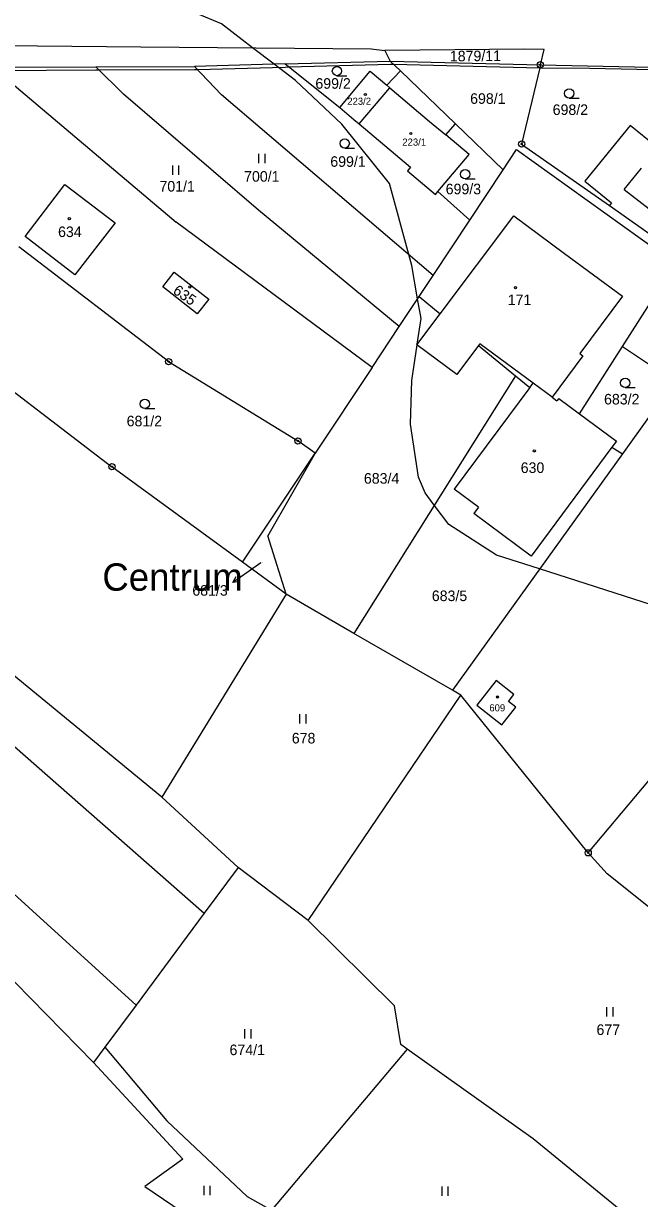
# Model space of a CAD drawing. Extents: x -445050 to -440454, y -1134563 to -1129741.
# Drawn here: x -441587.7 to -441488.7, y -1132022.5 to -1131833.5 of the extents above; entities that cross this region are included whole.
import ezdxf

# ---------------------------------------------------------------- set-up
doc = ezdxf.new("R2010")
doc.units = 0
for name, color, linetype in [('Vrstva 1', 7, 'Continuous'), ('Vrstva 15', 7, 'Continuous'), ('Vrstva 16', 7, 'Continuous'), ('Vrstva 18', 7, 'Continuous'), ('Vrstva 19', 7, 'Continuous'), ('Vrstva 24', 7, 'Continuous'), ('Vrstva 25', 7, 'Continuous'), ('Vrstva 3', 7, 'Continuous'), ('Vrstva 37', 7, 'Continuous'), ('Vrstva 4', 7, 'Continuous'), ('Vrstva 5', 7, 'Continuous'), ('Vrstva 52', 7, 'Continuous')]:
    doc.layers.add(name, color=color, linetype=linetype)

msp = doc.modelspace()

# ---------------------------------------------------------------- linework, layer by layer
at = {"layer": 'Vrstva 1'}
for p, q in [((-441507.19, -1131837.67), (-441529.65, -1131837.87)), ((-441504.04, -1131837.68), (-441507.19, -1131837.67)), ((-441504.64, -1131840.15), (-441504.04, -1131837.68)), ((-441536.91, -1131847.03), (-441531.99, -1131841.2)), ((-441490.22, -1131849.91), (-441497.52, -1131858.88)), ((-441485.97, -1131853.36), (-441490.22, -1131849.91)), ((-441507.66, -1131852.9), (-441493.55, -1131862.81)), ((-441525.55, -1131856.62), (-441526.03, -1131857.19)), ((-441526.03, -1131857.19), (-441521.5, -1131861.01)), ((-441491.19, -1131860.2), (-441488.4, -1131856.78)), ((-441497.52, -1131858.88), (-441493.19, -1131862.39)), ((-441491.19, -1131860.2), (-441484.79, -1131865.15)), ((-441493.19, -1131862.39), (-441493.55, -1131862.81)), ((-441493.55, -1131862.81), (-441486.64, -1131867.67)), ((-441552.56, -1131920.18), (-441540.85, -1131902.64)), ((-441552.56, -1131920.18), (-441573.52, -1131904.81)), ((-441545.54, -1131925.32), (-441552.56, -1131920.18))]:
    msp.add_line(p, q, dxfattribs=at)
for points in [[(-441596.66, -1131837), (-441568.87, -1131837.25)], [(-441568.87, -1131837.25), (-441531.85, -1131837.57)], [(-441531.85, -1131837.57), (-441529.65, -1131837.87)], [(-441529.65, -1131837.87), (-441528.78, -1131839.57)], [(-441545.67, -1131840.03), (-441560.23, -1131840.43)], [(-441545.67, -1131840.03), (-441528.78, -1131839.57)], [(-441545.67, -1131840.03), (-441536.91, -1131847.03)], [(-441528.78, -1131839.57), (-441504.64, -1131840.15)], [(-441528.78, -1131839.57), (-441527.16, -1131841.14)], [(-441504.64, -1131840.15), (-441504.74, -1131840.65)], [(-441504.64, -1131840.15), (-441479.42, -1131840.71)], [(-441592.75, -1131840.55), (-441576.1, -1131840.49)], [(-441592.75, -1131840.55), (-441563.22, -1131865.48)], [(-441576.1, -1131840.49), (-441560.23, -1131840.43)], [(-441576.1, -1131840.49), (-441571.68, -1131844.88)], [(-441560.23, -1131840.43), (-441555.91, -1131844.97)], [(-441531.99, -1131841.2), (-441529.35, -1131843.43)], [(-441529.35, -1131843.43), (-441527.16, -1131841.14)], [(-441518.32, -1131849.64), (-441527.16, -1131841.14)], [(-441504.74, -1131840.65), (-441507.66, -1131852.9)], [(-441533.77, -1131849.68), (-441528.85, -1131843.85)], [(-441529.35, -1131843.43), (-441528.85, -1131843.85)], [(-441549.95, -1131863.55), (-441571.68, -1131844.88)], [(-441521.89, -1131874.03), (-441555.91, -1131844.97)], [(-441536.91, -1131847.03), (-441534.64, -1131848.98)], [(-441534.64, -1131848.98), (-441533.77, -1131849.68)], [(-441533.77, -1131849.68), (-441525.55, -1131856.62)], [(-441519.87, -1131851.43), (-441518.32, -1131849.64)], [(-441518.32, -1131849.64), (-441510.63, -1131857.04)], [(-441516.1, -1131854.61), (-441519.87, -1131851.43)], [(-441521.11, -1131860.55), (-441516.1, -1131854.61)], [(-441510.63, -1131857.04), (-441508.48, -1131853.8)], [(-441508.48, -1131853.8), (-441482.92, -1131872.13)], [(-441515.99, -1131865.13), (-441510.63, -1131857.04)], [(-441587.49, -1131867.78), (-441581.08, -1131859.43)], [(-441581.08, -1131859.43), (-441573.02, -1131865.57)], [(-441521.5, -1131861.01), (-441521.11, -1131860.55)], [(-441515.99, -1131865.13), (-441521.11, -1131860.55)], [(-441527.35, -1131882.27), (-441549.95, -1131863.55)], [(-441573.02, -1131865.57), (-441579.47, -1131873.93)], [(-441531.71, -1131888.85), (-441563.22, -1131865.48)], [(-441521.89, -1131874.03), (-441515.99, -1131865.13)], [(-441682.48, -1131867.81), (-441558.68, -1131976.62)], [(-441579.47, -1131873.93), (-441587.49, -1131867.78)], [(-441564.42, -1131887.91), (-441588.5, -1131869.43)], [(-441491.44, -1131885.45), (-441482.92, -1131872.13)], [(-441565.37, -1131875.89), (-441563.54, -1131873.51)], [(-441563.54, -1131873.51), (-441557.94, -1131877.85)], [(-441524.14, -1131877.43), (-441521.89, -1131874.03)], [(-441697.62, -1131874.98), (-441569.65, -1131991.43)], [(-441559.8, -1131880.2), (-441565.37, -1131875.89)], [(-441557.94, -1131877.85), (-441559.8, -1131880.2)], [(-441527.35, -1131882.27), (-441524.14, -1131877.43)], [(-441524.14, -1131877.43), (-441520.77, -1131880.21)], [(-441524.51, -1131885.18), (-441520.77, -1131880.21)], [(-441531.71, -1131888.85), (-441527.35, -1131882.27)], [(-441600.01, -1131884.55), (-441573.52, -1131904.81)], [(-441518.08, -1131889.99), (-441524.51, -1131885.18)], [(-441514.59, -1131885.29), (-441518.08, -1131889.99)], [(-441514.59, -1131885.29), (-441508.66, -1131890.17)], [(-441498.38, -1131896.28), (-441491.44, -1131885.45)], [(-441491.44, -1131885.45), (-441483.08, -1131891.07)], [(-441564.42, -1131887.91), (-441543.62, -1131900.66)], [(-441531.71, -1131888.85), (-441540.85, -1131902.64)], [(-441508.66, -1131890.17), (-441534.62, -1131931.63)], [(-441508.66, -1131890.17), (-441506.35, -1131892.07)], [(-441483.08, -1131891.07), (-441491.47, -1131902.74)], [(-441506.35, -1131892.07), (-441518.5, -1131908.4)], [(-441506.35, -1131892.07), (-441505.83, -1131891.38)], [(-441502.78, -1131893.65), (-441505.83, -1131891.38)], [(-441502.78, -1131893.65), (-441501.98, -1131894.24)], [(-441501.68, -1131893.84), (-441501.98, -1131894.24)], [(-441501.68, -1131893.84), (-441498.38, -1131896.28)], [(-441498.38, -1131896.28), (-441492.43, -1131900.68)], [(-441565.51, -1131957.96), (-441635.33, -1131900.61)], [(-441540.85, -1131902.64), (-441543.62, -1131900.66)], [(-441492.43, -1131900.68), (-441493.17, -1131901.68)], [(-441540.85, -1131902.64), (-441548.45, -1131915.93)], [(-441493.17, -1131901.68), (-441506.11, -1131919.2)], [(-441493.17, -1131901.68), (-441491.47, -1131902.74)], [(-441491.47, -1131902.74), (-441518.8, -1131940.76)], [(-441514.58, -1131911.31), (-441518.5, -1131908.4)], [(-441514.58, -1131911.31), (-441515.35, -1131912.35)], [(-441506.11, -1131919.2), (-441515.35, -1131912.35)], [(-441545.54, -1131925.32), (-441548.45, -1131915.93)], [(-441545.54, -1131925.32), (-441565.51, -1131957.96)], [(-441534.62, -1131931.63), (-441545.54, -1131925.32)], [(-441518.8, -1131940.76), (-441534.62, -1131931.63)], [(-441496.96, -1131966.93), (-441470.75, -1131935.74)], [(-441511.75, -1131939.2), (-441514.89, -1131943.17)], [(-441508.89, -1131941.46), (-441511.75, -1131939.2)], [(-441541.98, -1131977.83), (-441517.42, -1131941.56)], [(-441517.42, -1131941.56), (-441518.8, -1131940.76)], [(-441496.96, -1131966.93), (-441517.42, -1131941.56)], [(-441509.76, -1131942.56), (-441508.89, -1131941.46)], [(-441514.89, -1131943.17), (-441510.84, -1131946.34)], [(-441510.84, -1131946.34), (-441508.58, -1131943.49)], [(-441508.58, -1131943.49), (-441509.76, -1131942.56)], [(-441553.26, -1131969.3), (-441565.51, -1131957.96)], [(-441493.92, -1131970.31), (-441496.96, -1131966.93)], [(-441553.26, -1131969.3), (-441558.68, -1131976.62)], [(-441541.98, -1131977.83), (-441553.26, -1131969.3)], [(-441473.63, -1131986.49), (-441493.92, -1131970.31)], [(-441599.21, -1131977.49), (-441576.49, -1132000.66)], [(-441558.68, -1131976.62), (-441569.65, -1131991.43)], [(-441528.09, -1131991.53), (-441541.98, -1131977.83)], [(-441569.65, -1131991.43), (-441574.65, -1131998.18)], [(-441527.09, -1131997.78), (-441528.09, -1131991.53)], [(-441574.65, -1131998.18), (-441576.49, -1132000.66)], [(-441574.65, -1131998.18), (-441564.73, -1132010.03)], [(-441526.04, -1131998.52), (-441547.9, -1132024.43)], [(-441526.04, -1131998.52), (-441527.09, -1131997.78)], [(-441505.8, -1132012.93), (-441526.04, -1131998.52)], [(-441576.49, -1132000.66), (-441562.13, -1132016.21)], [(-441564.73, -1132010.03), (-441551.77, -1132022.22)], [(-441490.22, -1132025.67), (-441505.8, -1132012.93)], [(-441562.13, -1132016.21), (-441568.24, -1132020.58)], [(-441568.24, -1132020.58), (-441553.26, -1132030.78)], [(-441551.77, -1132022.22), (-441547.9, -1132024.43)]]:
    msp.add_lwpolyline(points, dxfattribs=at)
at = {"layer": 'Vrstva 16'}
msp.add_line((-441551.62, -1131921.71), (-441554.08, -1131923.43), dxfattribs=at)
for points in [[(-441549.6, -1131920.29), (-441551.62, -1131921.71)], [(-441552.97, -1131923.27), (-441554.08, -1131923.43), (-441553.55, -1131922.45)]]:
    msp.add_lwpolyline(points, dxfattribs=at)
at = {"layer": 'Vrstva 24'}
for centre, radius in [((-441504.64, -1131840.15), 0.5), ((-441504.64, -1131840.15), 0.1), ((-441507.66, -1131852.9), 0.5), ((-441507.66, -1131852.9), 0.1), ((-441564.42, -1131887.91), 0.5), ((-441564.42, -1131887.91), 0.1), ((-441543.62, -1131900.66), 0.5), ((-441543.62, -1131900.66), 0.1), ((-441573.52, -1131904.81), 0.5), ((-441573.52, -1131904.81), 0.1), ((-441496.96, -1131966.93), 0.5), ((-441496.96, -1131966.93), 0.1)]:
    msp.add_circle(centre, radius, dxfattribs=at)
at = {"layer": 'Vrstva 25'}
for p, q in [((-441537.35, -1131841.91), (-441535.75, -1131841.91)), ((-441500, -1131845.52), (-441498.4, -1131845.52)), ((-441549.9, -1131855.97), (-441549.9, -1131854.47)), ((-441548.9, -1131855.97), (-441548.9, -1131854.47)), ((-441536.11, -1131853.55), (-441534.51, -1131853.55)), ((-441563.75, -1131857.85), (-441563.75, -1131856.35)), ((-441562.75, -1131857.85), (-441562.75, -1131856.35)), ((-441516.74, -1131858.52), (-441515.14, -1131858.52)), ((-441491, -1131892.09), (-441489.4, -1131892.09)), ((-441568.24, -1131895.46), (-441566.64, -1131895.46)), ((-441543.3, -1131946.11), (-441543.3, -1131944.61)), ((-441542.3, -1131946.11), (-441542.3, -1131944.61)), ((-441493.97, -1131993.23), (-441493.97, -1131991.73)), ((-441492.97, -1131993.23), (-441492.97, -1131991.73)), ((-441552.17, -1131996.79), (-441552.17, -1131995.29)), ((-441551.17, -1131996.79), (-441551.17, -1131995.29)), ((-441558.72, -1132021.97), (-441558.72, -1132020.47)), ((-441557.72, -1132021.97), (-441557.72, -1132020.47)), ((-441520.45, -1132022.12), (-441520.45, -1132020.62)), ((-441519.45, -1132022.12), (-441519.45, -1132020.62))]:
    msp.add_line(p, q, dxfattribs=at)
for centre, radius in [((-441537.35, -1131841.16), 0.75), ((-441500, -1131844.77), 0.75), ((-441532.79, -1131844.94), 0.175), ((-441525.47, -1131851.21), 0.175), ((-441536.11, -1131852.8), 0.75), ((-441516.74, -1131857.77), 0.75), ((-441580.38, -1131864.91), 0.175), ((-441561.01, -1131875.89), 0.175), ((-441508.65, -1131876.01), 0.175), ((-441491, -1131891.34), 0.75), ((-441568.24, -1131894.71), 0.75), ((-441505.63, -1131902.27), 0.175), ((-441511.55, -1131941.87), 0.117)]:
    msp.add_circle(centre, radius, dxfattribs=at)
at = {"layer": 'Vrstva 3'}
for points in [[(-441536.91, -1131847.03), (-441531.99, -1131841.2)], [(-441531.99, -1131841.2), (-441529.35, -1131843.43)], [(-441533.77, -1131849.68), (-441528.85, -1131843.85)], [(-441533.77, -1131849.68), (-441528.85, -1131843.85)], [(-441529.35, -1131843.43), (-441528.85, -1131843.85)], [(-441528.85, -1131843.85), (-441522.47, -1131849.3), (-441519.87, -1131851.43)], [(-441536.91, -1131847.03), (-441534.64, -1131848.98)], [(-441534.64, -1131848.98), (-441533.77, -1131849.68)], [(-441533.77, -1131849.68), (-441525.55, -1131856.62)], [(-441516.1, -1131854.61), (-441519.87, -1131851.43)], [(-441521.11, -1131860.55), (-441516.1, -1131854.61)], [(-441525.55, -1131856.62), (-441526.03, -1131857.19)], [(-441526.03, -1131857.19), (-441521.5, -1131861.01)], [(-441587.49, -1131867.78), (-441581.08, -1131859.43)], [(-441581.08, -1131859.43), (-441573.02, -1131865.57)], [(-441521.5, -1131861.01), (-441521.11, -1131860.55)], [(-441520.77, -1131880.21), (-441508.91, -1131864.43)], [(-441508.91, -1131864.43), (-441500.75, -1131870.5)], [(-441573.02, -1131865.57), (-441579.47, -1131873.93)], [(-441579.47, -1131873.93), (-441587.49, -1131867.78)], [(-441500.75, -1131870.5), (-441491.45, -1131877.4)], [(-441565.37, -1131875.89), (-441563.54, -1131873.51)], [(-441563.54, -1131873.51), (-441557.94, -1131877.85)], [(-441559.8, -1131880.2), (-441565.37, -1131875.89)], [(-441557.94, -1131877.85), (-441559.8, -1131880.2)], [(-441491.45, -1131877.4), (-441498.3, -1131886.61)], [(-441524.51, -1131885.18), (-441520.77, -1131880.21)], [(-441518.08, -1131889.99), (-441524.51, -1131885.18)], [(-441514.59, -1131885.29), (-441518.08, -1131889.99)], [(-441514.39, -1131885.02), (-441514.59, -1131885.29)], [(-441505.83, -1131891.38), (-441514.39, -1131885.02)], [(-441497.82, -1131886.97), (-441502.78, -1131893.65)], [(-441498.3, -1131886.61), (-441497.82, -1131886.97)], [(-441506.35, -1131892.07), (-441518.5, -1131908.4)], [(-441506.35, -1131892.07), (-441505.83, -1131891.38)], [(-441502.78, -1131893.65), (-441505.83, -1131891.38)], [(-441502.78, -1131893.65), (-441505.83, -1131891.38)], [(-441502.78, -1131893.65), (-441501.98, -1131894.24)], [(-441501.68, -1131893.84), (-441501.98, -1131894.24)], [(-441501.68, -1131893.84), (-441498.38, -1131896.28)], [(-441498.38, -1131896.28), (-441492.43, -1131900.68)], [(-441492.43, -1131900.68), (-441493.17, -1131901.68)], [(-441493.17, -1131901.68), (-441506.11, -1131919.2)], [(-441514.58, -1131911.31), (-441518.5, -1131908.4)], [(-441514.58, -1131911.31), (-441515.35, -1131912.35)], [(-441506.11, -1131919.2), (-441515.35, -1131912.35)], [(-441511.75, -1131939.2), (-441514.89, -1131943.17)], [(-441508.89, -1131941.46), (-441511.75, -1131939.2)], [(-441509.76, -1131942.56), (-441508.89, -1131941.46)], [(-441514.89, -1131943.17), (-441510.84, -1131946.34)], [(-441510.84, -1131946.34), (-441508.58, -1131943.49)], [(-441508.58, -1131943.49), (-441509.76, -1131942.56)]]:
    msp.add_lwpolyline(points, dxfattribs=at)
at = {"layer": 'Vrstva 37'}
for centre in [(-441532.79, -1131844.94), (-441525.47, -1131851.21), (-441580.38, -1131864.91), (-441561.01, -1131875.89), (-441508.65, -1131876.01), (-441505.63, -1131902.27), (-441511.55, -1131941.87)]:
    msp.add_circle(centre, 0.175, dxfattribs=at)
at = {"layer": 'Vrstva 4'}
for points in [[(-441528.85, -1131843.85), (-441522.47, -1131849.3), (-441519.87, -1131851.43)], [(-441520.77, -1131880.21), (-441508.91, -1131864.43)], [(-441508.91, -1131864.43), (-441500.75, -1131870.5)], [(-441500.75, -1131870.5), (-441491.45, -1131877.4)], [(-441491.45, -1131877.4), (-441498.3, -1131886.61)], [(-441514.39, -1131885.02), (-441514.59, -1131885.29)], [(-441505.83, -1131891.38), (-441514.39, -1131885.02)], [(-441497.82, -1131886.97), (-441502.78, -1131893.65)], [(-441498.3, -1131886.61), (-441497.82, -1131886.97)]]:
    msp.add_lwpolyline(points, dxfattribs=at)
at = {"layer": 'Vrstva 5'}
for points in [[(-441545.07, -1131840.51), (-441528.77, -1131840.07)], [(-441528.77, -1131840.07), (-441528.25, -1131840.08)], [(-441528.25, -1131840.08), (-441504.74, -1131840.65)], [(-441592.16, -1131841.05), (-441576.1, -1131840.99)], [(-441576.1, -1131840.99), (-441575.6, -1131840.99)], [(-441575.6, -1131840.99), (-441560.23, -1131840.93)], [(-441560.23, -1131840.93), (-441559.77, -1131840.92)], [(-441559.77, -1131840.92), (-441545.66, -1131840.53)], [(-441545.66, -1131840.53), (-441545.07, -1131840.51)], [(-441504.74, -1131840.65), (-441496.71, -1131840.7)], [(-441496.71, -1131840.7), (-441479.11, -1131841.09)]]:
    msp.add_lwpolyline(points, dxfattribs=at)
at = {"layer": 'Vrstva 52'}
msp.add_lwpolyline([(-441486.63, -1131927.1), (-441504.78, -1131921.25), (-441511.71, -1131919.02), (-441519.37, -1131914.13), (-441521.71, -1131911.01), (-441523.19, -1131909.03), (-441524.26, -1131906.47), (-441525.53, -1131897.97), (-441525.32, -1131890.95), (-441524.46, -1131885.21), (-441524.45, -1131885.1), (-441523.83, -1131880.96), (-441524.38, -1131877.8), (-441525.32, -1131872.46), (-441525.81, -1131870.69), (-441528.93, -1131859.28), (-441536.59, -1131849.71), (-441544.03, -1131842.7), (-441547.43, -1131840.08), (-441550.92, -1131837.41), (-441555.93, -1131833.55), (-441570.8, -1131827.31)], dxfattribs=at)

# ---------------------------------------------------------------- texts
at = {"layer": 'Vrstva 15'}
msp.add_text('Centrum', height=4.4, dxfattribs=at).set_placement((-441575.07, -1131924.76))
at = {"layer": 'Vrstva 16'}
msp.add_text('681/3', height=1.7, dxfattribs=at).set_placement((-441560.6, -1131925.56))
at = {"layer": 'Vrstva 18'}
msp.add_text('1879/11', height=1.7, rotation=0.5102, dxfattribs=at).set_placement((-441519.19, -1131839.62))
for s, height, p in [('699/2', 1.7, (-441540.82, -1131844.01)), ('698/1', 1.7, (-441515.94, -1131846.44)), ('698/2', 1.7, (-441502.67, -1131848.23)), ('699/1', 1.7, (-441538.42, -1131856.57)), ('700/1', 1.7, (-441552.28, -1131858.96)), ('701/1', 1.7, (-441565.89, -1131860.55)), ('699/3', 1.7, (-441519.87, -1131860.99)), ('683/2', 1.7, (-441494.41, -1131894.8)), ('681/2', 1.7, (-441571.16, -1131898.32)), ('683/4', 1.7, (-441533.02, -1131907.54)), ('681/3', 0.1, (-441549.6, -1131920.29)), ('683/5', 1.7, (-441522.1, -1131926.43)), ('678', 1.7, (-441544.61, -1131949.33)), ('677', 1.7, (-441495.62, -1131996.22)), ('674/1', 1.7, (-441554.62, -1131999.47))]:
    msp.add_text(s, height=height, dxfattribs=at).set_placement(p)
at = {"layer": 'Vrstva 19'}
for s, height, p in [('223/2', 1.14, (-441535.69, -1131846.59)), ('223/1', 1.14, (-441526.84, -1131853.16)), ('634', 1.7, (-441582.19, -1131867.87)), ('171', 1.7, (-441509.9, -1131878.82)), ('630', 1.7, (-441507.81, -1131905.82)), ('609', 1.14, (-441512.85, -1131944.17))]:
    msp.add_text(s, height=height, dxfattribs=at).set_placement(p)
msp.add_text('635', height=1.7, rotation=325.3491, dxfattribs=at).set_placement((-441563.86, -1131876.83))

doc.saveas('drawing.dxf')
